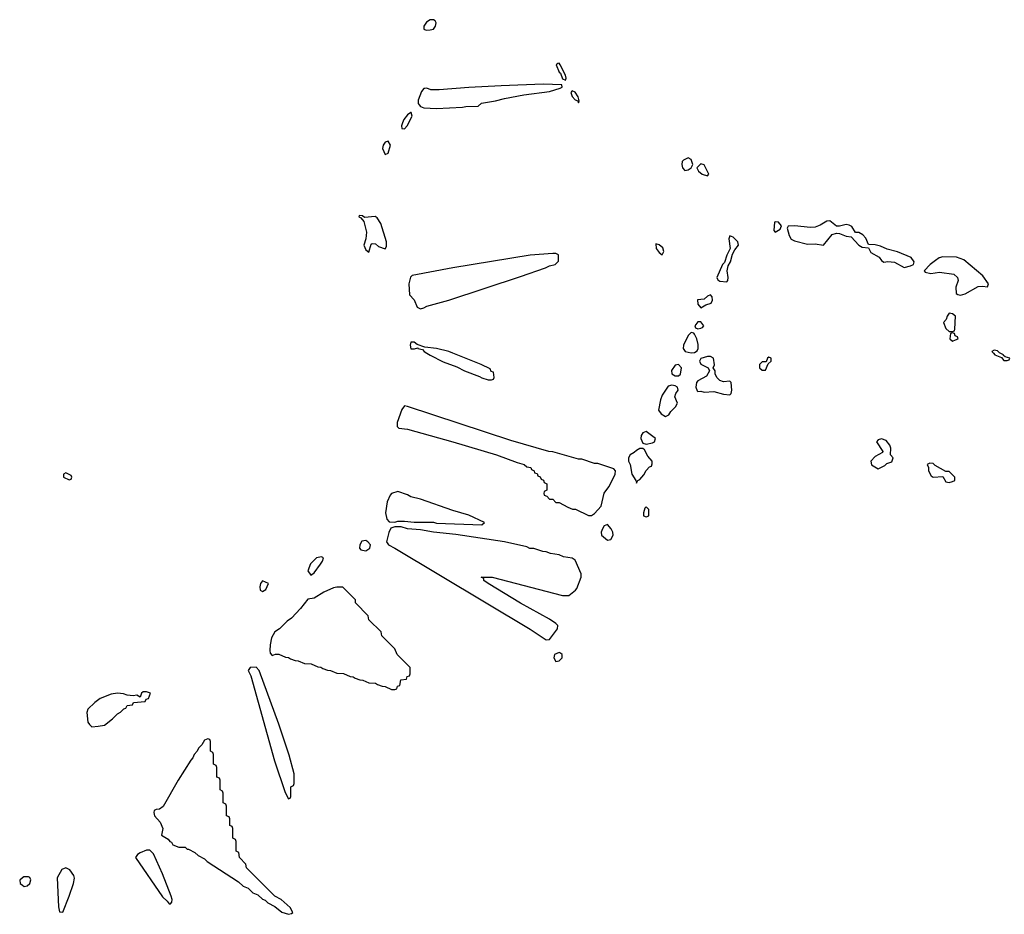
# Model space of a CAD drawing. Header units: inches. Extents: x 2601682 to 2755810, y 449311 to 584050.
# Tile 475 of 505: x 2739983 to 2746092, y 556518 to 562069. Entities that reach past the tile are written whole.
import ezdxf

# ---------------------------------------------------------------- set-up
doc = ezdxf.new("R2010")
doc.units = ezdxf.units.IN
doc.header["$MEASUREMENT"] = 0
for name, color, linetype in [('C7535', 7, 'Continuous'), ('C7545', 7, 'Continuous'), ('C7546', 7, 'Continuous')]:
    doc.layers.add(name, color=color, linetype=linetype)

msp = doc.modelspace()

# ---------------------------------------------------------------- linework, layer by layer
at = {"layer": 'C7535', "color": 2, "elevation": 2}
msp.add_lwpolyline([(2740000, 556744.1), (2739983, 556730), (2739985.5, 556710), (2740000, 556698.5)], dxfattribs=at)
at = {"layer": 'C7545', "color": 2, "elevation": 2}
for points in [[(2742508.4, 560000), (2742530, 559986.8), (2742610, 559947.3), (2742694.8, 559914.8), (2742742, 559890), (2742836, 559856), (2742850, 559846), (2742890, 559834), (2742910, 559834), (2742922, 559838), (2742926, 559850), (2742922, 559882), (2742907.3, 559887.3), (2742902, 559902), (2742846, 559930), (2742671, 560000)], [(2746024, 560000), (2746034, 559990), (2746074, 559974), (2746090, 559954), (2746110, 559954), (2746122, 559958), (2746126, 559970), (2746098, 559978), (2746086, 559986), (2746086, 559990), (2746066, 560000)], [(2740000, 556698.5), (2740010, 556690.6), (2740030, 556694), (2740046, 556710), (2740052.7, 556732.7), (2740045.6, 556745.6), (2740038, 556750), (2740008.7, 556751.3), (2740000, 556744.1)]]:
    msp.add_lwpolyline(points, dxfattribs=at)
for points in [[(2744270, 559979), (2744250, 559979), (2744210, 559968), (2744201, 559950), (2744210, 559932), (2744254, 559910), (2744262, 559890), (2744243.6, 559856.4), (2744190, 559828), (2744182, 559818), (2744178, 559790), (2744185.4, 559765.4), (2744190, 559762), (2744210, 559764.7), (2744230, 559758), (2744290, 559762), (2744350, 559744.7), (2744390, 559742), (2744398, 559750), (2744402, 559770), (2744398, 559818), (2744390, 559826), (2744350, 559822), (2744326, 559830), (2744310, 559846), (2744298, 559870), (2744298, 559890), (2744286, 559910), (2744293.2, 559926.8), (2744288, 559970)], [(2744630, 559975.3), (2744622, 559970), (2744614, 559946), (2744590, 559946), (2744574, 559930), (2744574, 559910), (2744590, 559894), (2744610, 559894), (2744626, 559934), (2744646, 559950), (2744646, 559970)], [(2744070, 559929.4), (2744050, 559926.6), (2744027.4, 559892.6), (2744030, 559872), (2744050, 559860.4), (2744070, 559859.3), (2744083.7, 559870), (2744089.4, 559910)], [(2744030, 559802), (2744005.5, 559794.5), (2743970, 559739), (2743958.4, 559710), (2743946.2, 559646.2), (2743963.4, 559623.4), (2743990, 559607.3), (2744010, 559618), (2744022.5, 559637.5), (2744052.5, 559667.5), (2744064, 559690), (2744048.7, 559730), (2744054, 559750), (2744069, 559770), (2744064, 559790), (2744050, 559797)], [(2742370, 559672.3), (2742353.4, 559650), (2742324.2, 559570), (2742324.9, 559544.9), (2742335.5, 559535.5), (2742390, 559528.4), (2742671.3, 559450), (2742942, 559370), (2743070, 559322), (2743114, 559310), (2743130, 559294), (2743154, 559290), (2743158, 559278), (2743174, 559270), (2743178, 559258), (2743192.7, 559252.7), (2743198, 559238), (2743212.7, 559232.7), (2743218, 559218), (2743232.7, 559212.7), (2743238, 559198), (2743254, 559190), (2743254, 559150), (2743238, 559142), (2743234, 559130), (2743238, 559118), (2743252.7, 559112.7), (2743270, 559094), (2743290, 559094), (2743310, 559074), (2743330, 559074), (2743383.6, 559043.6), (2743412.7, 559032.7), (2743431.6, 559031.6), (2743512.7, 558992.7), (2743530, 558992), (2743550, 559006), (2743590, 559051.3), (2743609.6, 559130.4), (2743639.3, 559170), (2743669.2, 559230), (2743677.2, 559250), (2743679, 559270), (2743670, 559282), (2743570, 559315.3), (2743550, 559315.3), (2743470, 559342), (2743450, 559342), (2743290, 559388.7), (2743266, 559390), (2743030, 559459), (2742390, 559669.4)], [(2743870, 559514), (2743850, 559505.2), (2743839.1, 559490), (2743836.3, 559470), (2743850, 559442), (2743870, 559434.8), (2743910, 559442.8), (2743922, 559450), (2743928.7, 559470)], [(2745330, 559468.7), (2745310, 559462), (2745298, 559450), (2745338, 559390), (2745336.9, 559383.1), (2745290, 559358), (2745264.7, 559330), (2745267.1, 559307.1), (2745310, 559282), (2745350, 559302), (2745364, 559316), (2745393.6, 559326.4), (2745402, 559350), (2745386, 559370), (2745388, 559410), (2745382, 559430), (2745358.6, 559458.6)], [(2743830, 559409.5), (2743810, 559397), (2743796.3, 559383.7), (2743770.4, 559369.6), (2743760.4, 559350), (2743760.4, 559330), (2743770.5, 559310), (2743780.5, 559250), (2743806, 559210), (2743810, 559194), (2743818, 559210), (2743830, 559216), (2743855.5, 559244.5), (2743870, 559272), (2743890, 559294), (2743902, 559298), (2743907.3, 559312.7), (2743908, 559330), (2743880.5, 559360.5), (2743859.7, 559399.7), (2743850, 559409.4)], [(2745630, 559318), (2745614, 559310), (2745622, 559290), (2745622, 559270), (2745638, 559238), (2745650, 559231.3), (2745710, 559234), (2745730, 559202), (2745750, 559198), (2745770, 559204.7), (2745786, 559210), (2745786, 559230), (2745750, 559266), (2745730, 559266), (2745662.7, 559302.7), (2745650, 559315.3)], [(2740270, 559258), (2740254, 559250), (2740254, 559230), (2740290, 559214), (2740302, 559218), (2740306, 559230), (2740302, 559242)], [(2742330, 559142), (2742290, 559128.7), (2742280.7, 559119.3), (2742262, 559078), (2742252.7, 559010), (2742260.7, 558970), (2742274.4, 558954.4), (2742310, 558950.8), (2742330, 558958), (2742370, 558958), (2742430, 558951.3), (2742550, 558951), (2742570, 558944.7), (2742850, 558934), (2742866, 558950), (2742770, 558994), (2742670, 559024), (2742470, 559094), (2742409.4, 559109.4), (2742390, 559122)], [(2743870, 559046), (2743862, 559038), (2743854, 559010), (2743854, 558990), (2743870, 558984.7), (2743886, 558990), (2743886, 559030)], [(2742350, 558922), (2742310, 558922), (2742286, 558914), (2742272.7, 558887.3), (2742258.8, 558830), (2742271.3, 558810), (2742310, 558790.7), (2743150, 558286.8), (2743250, 558221), (2743270, 558222.8), (2743320.7, 558290), (2743322, 558310), (2743310, 558322), (2743270, 558349.6), (2743089.7, 558449.7), (2742888.7, 558570), (2742862, 558590), (2742862, 558602), (2742846, 558610), (2742914, 558610), (2743350, 558496), (2743390, 558497.3), (2743431.3, 558528.7), (2743439.5, 558540.5), (2743467, 558610), (2743466, 558630), (2743430, 558715.3), (2743410, 558728), (2743356.4, 558736.4), (2743330, 558748), (2743276.4, 558756.4), (2743250, 558768), (2743228.9, 558768.9), (2743172.7, 558787.3), (2743148.9, 558788.9), (2743130, 558798), (2742990, 558828.7), (2742690, 558874), (2742550, 558889.2), (2742470, 558904), (2742390, 558909.2)], [(2743630, 558937.2), (2743610, 558929.2), (2743599.3, 558910), (2743590.5, 558890), (2743593.4, 558870), (2743630, 558840.7), (2743650, 558844), (2743666, 558870), (2743662.7, 558890), (2743652.7, 558910)], [(2742130, 558837.6), (2742106, 558834), (2742093.4, 558810), (2742091, 558790), (2742100.5, 558780.5), (2742130, 558774), (2742150, 558786), (2742155.3, 558790), (2742159.3, 558810), (2742142.7, 558830)], [(2741856, 558736), (2741824.7, 558730), (2741787.5, 558692.5), (2741771.3, 558650), (2741790, 558622), (2741810, 558638), (2741849, 558690), (2741862, 558710), (2741868, 558730)], [(2741490, 558588), (2741478, 558570), (2741472, 558550), (2741474, 558530), (2741490, 558522), (2741510, 558534), (2741526, 558570)], [(2741950, 558548.7), (2741930, 558544), (2741870, 558516), (2741810, 558479.5), (2741770, 558472.7), (2741724.8, 558415.2), (2741670, 558356), (2741642.4, 558337.6), (2741594.8, 558290), (2741566.8, 558270), (2741545.7, 558234.3), (2741536.3, 558190), (2741535.3, 558155.3), (2741538, 558138), (2741550, 558124.7), (2741570, 558132), (2741591.6, 558131.6), (2741632.7, 558112.7), (2741651.6, 558111.6), (2741663.6, 558103.6), (2741692.7, 558092.7), (2741711.6, 558091.6), (2741750, 558074), (2741791.6, 558071.6), (2741832.7, 558052.7), (2741851.6, 558051.6), (2741863.6, 558043.6), (2741892.7, 558032.7), (2741911.6, 558031.6), (2741950, 558014), (2741991.6, 558011.6), (2742032.7, 557992.7), (2742051.6, 557991.6), (2742063.6, 557983.6), (2742092.7, 557972.7), (2742111.6, 557971.6), (2742150, 557954), (2742191.6, 557951.6), (2742203.6, 557943.6), (2742232.7, 557932.7), (2742251.6, 557931.6), (2742290, 557914), (2742310, 557914), (2742322, 557918), (2742327.3, 557932.7), (2742342, 557938), (2742347.3, 557972.7), (2742382, 557978), (2742387.3, 557992.7), (2742402, 557998), (2742406, 558010), (2742406, 558050), (2742326, 558130), (2742310, 558166), (2742230, 558246), (2742226, 558270), (2742150, 558346), (2742146, 558370), (2742066, 558450), (2742066, 558470), (2741987.3, 558547.3)], [(2743330, 558142.7), (2743300.7, 558130), (2743296.3, 558110), (2743310, 558087.3), (2743330, 558090.8), (2743349.2, 558110), (2743349, 558130), (2743338.9, 558138.9)], [(2741450, 558052.3), (2741412, 558050), (2741401, 558030), (2741417.6, 557997.6), (2741564, 557470), (2741630, 557274), (2741650, 557234), (2741662, 557238), (2741666, 557250), (2741666, 557310), (2741682, 557318), (2741686, 557330), (2741686, 557390), (2741654.6, 557505.4), (2741590, 557698), (2741469.2, 558030)], [(2740770, 557899), (2740750, 557899), (2740738, 557890), (2740730, 557866), (2740710, 557878), (2740686.4, 557873.6), (2740650, 557878), (2740626.8, 557886.8), (2740589.5, 557889.5), (2740550, 557885.1), (2740482, 557858), (2740450, 557833.2), (2740406.8, 557790), (2740398.8, 557770), (2740406, 557710), (2740415.3, 557695.3), (2740430, 557682), (2740470, 557684.7), (2740510, 557692), (2740558, 557730), (2740590, 557762), (2740608.4, 557771.6), (2740630, 557794), (2740642, 557798), (2740650, 557814), (2740682, 557818), (2740690, 557832), (2740762, 557838), (2740767.3, 557852.7), (2740782, 557858), (2740795.3, 557890)], [(2741150, 557606), (2741130, 557598), (2741114, 557570), (2741092, 557550), (2741084.7, 557530), (2741064.7, 557510), (2741058, 557490), (2741044.5, 557475.5), (2740966, 557350), (2740872.8, 557187.2), (2740850.4, 557169.6), (2740830.7, 557169.3), (2740818, 557162), (2740814.8, 557150), (2740818.8, 557130), (2740854, 557090), (2740871, 557050), (2740862, 557010), (2740904.7, 556984.7), (2740914, 556970), (2740925.4, 556965.4), (2740934, 556950), (2740970, 556934), (2741010, 556934), (2741022, 556922), (2741030, 556922), (2741070, 556902), (2741090, 556882), (2741130, 556862), (2741146, 556846), (2741339.8, 556719.8), (2741370, 556692), (2741399.8, 556679.8), (2741430, 556652), (2741459.8, 556639.8), (2741490, 556612), (2741506, 556606), (2741522, 556590), (2741566, 556566), (2741610, 556532), (2741650, 556518), (2741670, 556522), (2741678, 556530), (2741660.4, 556560.4), (2741606, 556610), (2741566, 556630), (2741390, 556806), (2741386, 556830), (2741346, 556870), (2741342, 556902), (2741326, 556910), (2741326, 556970), (2741322, 556982), (2741306, 556990), (2741306, 557050), (2741302, 557062), (2741286, 557070), (2741286, 557110), (2741282, 557122), (2741266, 557130), (2741266, 557190), (2741262, 557202), (2741246, 557210), (2741246, 557270), (2741242, 557282), (2741226, 557290), (2741226, 557350), (2741222, 557362), (2741206, 557370), (2741206, 557430), (2741202, 557442), (2741186, 557450), (2741186, 557510), (2741182, 557522), (2741166, 557530), (2741166, 557590), (2741162, 557602)], [(2740790, 556916), (2740770, 556915.1), (2740730, 556899.5), (2740714.8, 556890), (2740701, 556870), (2740870, 556626), (2740898.8, 556598.8), (2740910, 556582), (2740918, 556582), (2740927.3, 556592.7), (2740928, 556610), (2740922, 556630), (2740869.2, 556770), (2740813.4, 556893.4)], [(2740270, 556806.6), (2740244.4, 556795.6), (2740214.9, 556745.1), (2740223.8, 556563.8), (2740230, 556534), (2740250, 556532), (2740289.4, 556630), (2740317, 556710), (2740323.2, 556743.2), (2740319.1, 556759.1), (2740293.7, 556793.7)]]:
    msp.add_lwpolyline(points, close=True, dxfattribs=at)
at = {"layer": 'C7546', "color": 2, "elevation": 2}
for points in [[(2742550, 562069.4), (2742530, 562069.3), (2742506.2, 562053.8), (2742490.8, 562030), (2742491.3, 562010), (2742504.1, 562004.1), (2742530, 562006), (2742550, 562010.7), (2742562.9, 562030), (2742567, 562050), (2742561.5, 562061.5)], [(2743330, 561799), (2743322, 561798), (2743312, 561790), (2743330, 561744.7), (2743338, 561738), (2743350, 561702), (2743370, 561694), (2743373.2, 561706.8), (2743370, 561726), (2743337.2, 561790)], [(2743230, 561669.2), (2742970, 561659.3), (2742770, 561649), (2742586.4, 561633.6), (2742534, 561634), (2742510, 561644), (2742496.9, 561643.1), (2742490, 561642), (2742476.8, 561623.2), (2742454.8, 561570), (2742456, 561550), (2742461.4, 561541.4), (2742470.7, 561530.7), (2742490, 561522.8), (2742570, 561518.8), (2742730, 561526), (2742751.1, 561531.1), (2742827.3, 561532.7), (2742848.9, 561551.1), (2742934.6, 561565.4), (2742990, 561581), (2743110, 561602.8), (2743270, 561624), (2743336.5, 561643.5), (2743348, 561650), (2743346, 561666)], [(2743410, 561628), (2743402, 561618), (2743410, 561592), (2743430, 561571.3), (2743445.4, 561565.4), (2743450, 561554), (2743453.6, 561566.4), (2743448.7, 561590), (2743430, 561619)], [(2742410, 561494), (2742390, 561479), (2742367.3, 561450), (2742358, 561430), (2742352, 561410), (2742354, 561394), (2742370, 561392), (2742388, 561410), (2742419, 561470), (2742412.9, 561492.9)], [(2742270, 561315.3), (2742250, 561308.7), (2742238.8, 561290), (2742234.8, 561270), (2742250, 561232), (2742270, 561242), (2742284, 561290)], [(2744130, 561213.2), (2744101.3, 561198.7), (2744094, 561190), (2744090.6, 561170), (2744096.3, 561150), (2744110, 561134), (2744130, 561138), (2744149.2, 561150), (2744159, 561170), (2744150, 561202)], [(2744210, 561174), (2744184.7, 561150), (2744194.8, 561130), (2744218, 561110), (2744250, 561101), (2744259, 561110), (2744230, 561168)], [(2742090, 560855.3), (2742087.1, 560847.1), (2742099.8, 560839.8), (2742117.2, 560817.2), (2742134, 560750), (2742131, 560709), (2742119.1, 560670), (2742130, 560641), (2742150, 560627.7), (2742163.7, 560676.3), (2742170, 560681), (2742190, 560678), (2742210, 560663), (2742250, 560646.8), (2742258.6, 560661.4), (2742258, 560690), (2742223.8, 560803.8), (2742200.1, 560840.1), (2742187.7, 560847.7), (2742122, 560842), (2742110, 560853.2)], [(2744670, 560815.3), (2744666.4, 560813.6), (2744662, 560762), (2744670, 560751.3), (2744690, 560762.8), (2744702, 560770), (2744709, 560790), (2744690, 560814)], [(2745010, 560822), (2744990, 560819), (2744950, 560794), (2744918, 560782), (2744890, 560779.5), (2744790, 560789.6), (2744751.1, 560788.9), (2744744.7, 560775.3), (2744757.1, 560730), (2744770, 560707.3), (2744790, 560697.6), (2744870, 560676.9), (2744918.8, 560678.8), (2744970, 560670.7), (2745023.9, 560736.1), (2745050, 560744.9), (2745070, 560742.4), (2745110, 560725.5), (2745142.8, 560722.8), (2745190, 560670.5), (2745210, 560658), (2745250, 560654), (2745264.2, 560624.2), (2745315.8, 560595.8), (2745330, 560574.8), (2745344.9, 560564.9), (2745370, 560568.5), (2745410, 560565.3), (2745470, 560532), (2745510, 560542), (2745529.2, 560550), (2745532.9, 560567.1), (2745513.1, 560593.1), (2745429.6, 560629.6), (2745365.7, 560645.7), (2745323.8, 560663.8), (2745290, 560672.3), (2745250, 560675.3), (2745233.4, 560713.4), (2745214, 560734), (2745190, 560749.2), (2745168.9, 560748.9), (2745145.2, 560785.2), (2745130, 560794), (2745110, 560799), (2745070, 560789), (2745050, 560788.7)], [(2744390, 560728), (2744382.8, 560710), (2744391.3, 560650), (2744370, 560608), (2744356.3, 560563.7), (2744342.8, 560550), (2744307.7, 560470), (2744315.5, 560455.5), (2744326.7, 560446.7), (2744370, 560442.8), (2744376, 560450), (2744379.5, 560470), (2744372, 560510), (2744378.6, 560541.4), (2744393.8, 560566.2), (2744406, 560614), (2744419.3, 560640.7), (2744442.7, 560670), (2744439.3, 560690), (2744410, 560719)], [(2743930, 560678), (2743931, 560650), (2743950, 560624), (2743970, 560611.3), (2743979.3, 560630), (2743973.4, 560653.4), (2743950, 560673.2)], [(2743310, 560618), (2743290, 560618), (2743150, 560609), (2742670, 560529.4), (2742418, 560482), (2742407.9, 560472.1), (2742397.1, 560430), (2742401.4, 560361.4), (2742430.4, 560330.4), (2742450, 560284.7), (2742470, 560276), (2742490, 560281), (2742510, 560291), (2742646, 560330), (2743090, 560476), (2743246, 560530), (2743270, 560542), (2743306, 560550), (2743326, 560570), (2743326, 560610)], [(2745710, 560598), (2745688.4, 560591.6), (2745664.7, 560575.3), (2745631.3, 560550), (2745594, 560510), (2745602, 560502), (2745635.3, 560495.3), (2745690, 560502.6), (2745778, 560490), (2745801, 560470), (2745804.7, 560450), (2745792, 560410), (2745794, 560370), (2745803.6, 560363.6), (2745821, 560361), (2745850, 560367.7), (2745930, 560413.4), (2745956.1, 560416.1), (2745988.4, 560411.6), (2745993.2, 560430), (2745959.7, 560479.7), (2745840.1, 560580.1), (2745795.6, 560595.6)], [(2744270, 560362), (2744250, 560353.2), (2744230, 560336), (2744188, 560332), (2744190, 560304.7), (2744210, 560281), (2744240.1, 560299.9), (2744273.2, 560310), (2744281.2, 560330), (2744279, 560350)], [(2744210, 560195.3), (2744190, 560194), (2744171, 560170), (2744176.9, 560156.9), (2744190, 560151), (2744210, 560156), (2744220.4, 560159.6), (2744228.7, 560170)], [(2745750, 560248), (2745738, 560230), (2745731.6, 560208.4), (2745714, 560190), (2745730, 560154), (2745750, 560134), (2745770, 560134), (2745782, 560138), (2745786, 560150), (2745788.7, 560230), (2745770, 560244)], [(2744150, 560129.2), (2744130, 560109.2), (2744102, 560050), (2744099.5, 560030), (2744111.3, 560010), (2744150, 560002.4), (2744170, 560004), (2744186.3, 560013.7), (2744193.2, 560030), (2744193.2, 560053.2), (2744183.7, 560090), (2744170, 560118), (2744164.7, 560124.7)], [(2745770, 560126), (2745758, 560122), (2745754, 560090), (2745770, 560074), (2745790, 560082), (2745806, 560090), (2745802, 560102), (2745787.3, 560107.3), (2745782, 560122)]]:
    msp.add_lwpolyline(points, close=True, dxfattribs=at)
for points in [[(2742671, 560000), (2742646, 560010), (2742570, 560029), (2742496.4, 560036.4), (2742450, 560053.2), (2742430, 560068.7), (2742410, 560068), (2742404.9, 560050), (2742410, 560027.3), (2742432.5, 560027.5), (2742454, 560034), (2742454, 560030), (2742482, 560022), (2742492, 560010), (2742508.4, 560000)], [(2746066, 560000), (2746062, 560002), (2746050, 560015.3), (2746030, 560018), (2746014, 560010), (2746024, 560000)]]:
    msp.add_lwpolyline(points, dxfattribs=at)

doc.saveas('drawing.dxf')
